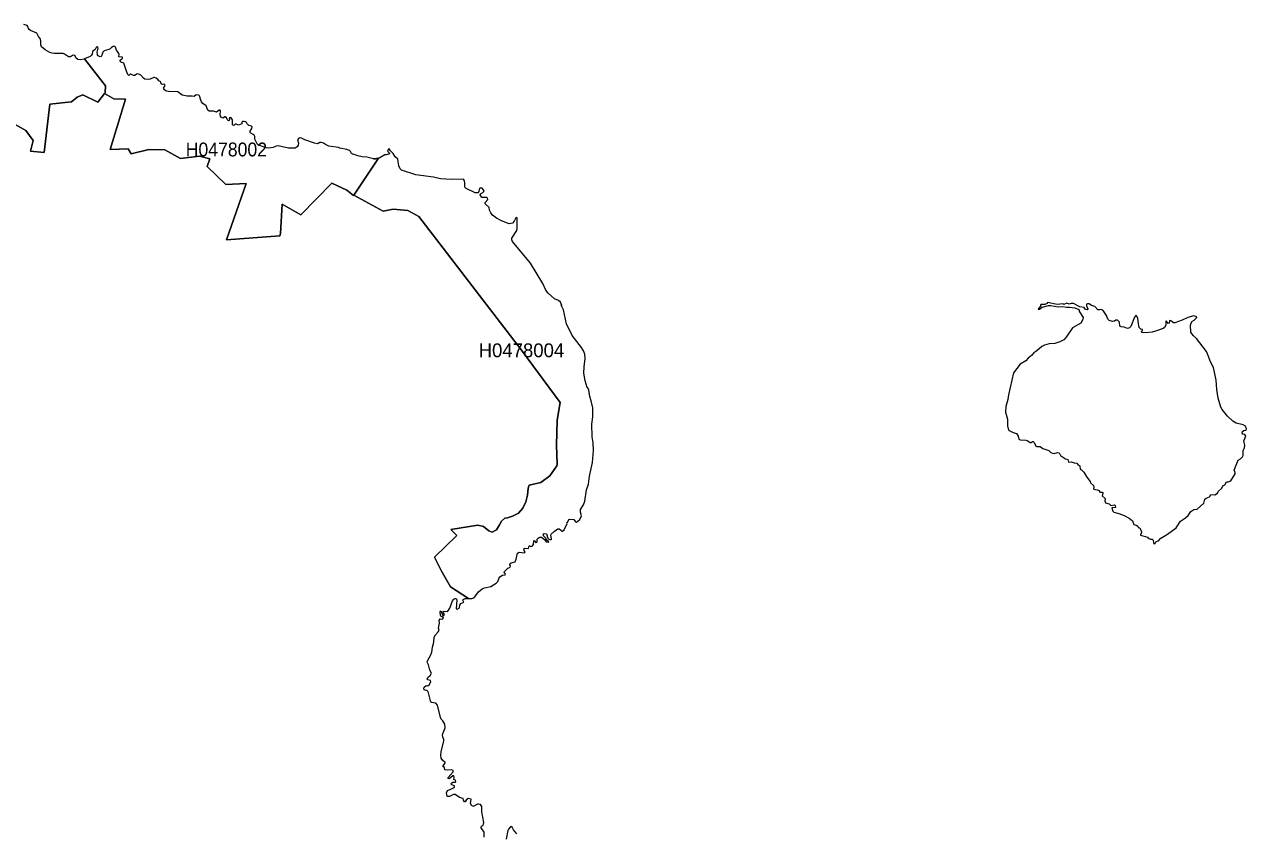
# Model space of a CAD drawing. Extents: x 369010 to 739155, y 6377141 to 6616555.
# Drawn here: x 458890 to 467705, y 6496362 to 6502200 of the extents above; entities that cross this region are included whole.
import ezdxf
from ezdxf.enums import TextEntityAlignment as Align

# ---------------------------------------------------------------- set-up
doc = ezdxf.new("R2010")
doc.units = 0
doc.header["$LTSCALE"] = 40
doc.layers.add('1', color=7, linetype='Continuous', lineweight=13)
doc.layers.add('2', color=7, linetype='Continuous')

msp = doc.modelspace()

# ---------------------------------------------------------------- linework, layer by layer
at = {"layer": '1'}
for points in [[(458670.84, 6501563.09), (458899.23, 6501436.14), (458953.85, 6501363.65), (458933.33, 6501286.2), (459032.8, 6501275.11), (459073.51, 6501624.65), (459228.42, 6501642.86), (459269.63, 6501674.64), (459311.01, 6501693.01), (459419.25, 6501638.89), (459467.74, 6501701.12), (459472.04, 6501706.41), (459474.19, 6501757.39), (459322.43, 6501951.52), (459318.29, 6501949.7), (459297.11, 6501945.9), (459275.26, 6501946.72), (459261.03, 6501958.14), (459255.23, 6501973.87), (459247.12, 6501978.01), (459235.7, 6501975.36), (459222.3, 6501966.42), (459207.57, 6501967.08), (459179.93, 6501985.95), (459168.34, 6501990.09), (459106.94, 6501989.42), (459090.23, 6501992.07), (459073.68, 6501997.53), (459038.75, 6502017.39), (459013.76, 6502039.41), (459006.98, 6502052.32), (459008.63, 6502082.44), (459004.49, 6502098.66), (458991.25, 6502113.72), (458980.17, 6502137.39), (458933.99, 6502156.09), (458923.73, 6502163.7), (458918.27, 6502171.98), (458916.94, 6502180.42), (458910.32, 6502192.17), (458886.32, 6502200.28)], [(460362.12, 6501504.83), (460351.53, 6501514.76), (460347.06, 6501526.01), (460338.13, 6501532.8), (460334.15, 6501532.8), (460326.54, 6501525.35), (460321.41, 6501524.19), (460310.49, 6501529.32), (460304.69, 6501538.76), (460302.21, 6501549.52), (460305.02, 6501573.51), (460304.2, 6501579.8), (460299.07, 6501582.78), (460293.94, 6501582.78), (460275.57, 6501566.4), (460253.55, 6501574.34), (460222.11, 6501574.67), (460212.51, 6501580.8), (460201.58, 6501612.9), (460176.1, 6501630.45), (460166.99, 6501641.7), (460161.53, 6501654.44), (460153.59, 6501686.22), (460147.8, 6501690.03), (460127.6, 6501691.35), (460114.2, 6501680.1), (460100.79, 6501683.24), (460063.22, 6501682.41), (460027.97, 6501690.03), (459995.37, 6501713.7), (459928.17, 6501715.35), (459913.11, 6501719.49), (459899.54, 6501727.76), (459894.24, 6501736.2), (459893.91, 6501740.34), (459904.67, 6501760.86), (459900.53, 6501768.15), (459882.33, 6501766.66), (459876.54, 6501772.28), (459870.74, 6501789.99), (459868.26, 6501788.67), (459859.82, 6501793.8), (459853.86, 6501801.41), (459839.13, 6501813.66), (459828.54, 6501817.8), (459822.75, 6501816.8), (459796.6, 6501804.56), (459784.02, 6501802.74), (459759.03, 6501806.21), (459749.76, 6501812.34), (459729.57, 6501833.85), (459715.5, 6501842.46), (459704.58, 6501842.79), (459697.79, 6501840.64), (459686.37, 6501832.2), (459676.44, 6501831.2), (459657.74, 6501842.46), (459651.45, 6501841.46), (459643.17, 6501831.37), (459636.39, 6501839.31), (459625.8, 6501862.65), (459607.59, 6501920.91), (459602.79, 6501923.89), (459591.21, 6501924.55), (459581.94, 6501929.84), (459579.62, 6501942.75), (459598.16, 6501957.48), (459597.66, 6501964.76), (459569.69, 6501965.43), (459573, 6501985.62), (459571.68, 6501991.74), (459554.3, 6502014.42), (459546.02, 6502036.59), (459539.57, 6502043.38), (459528.98, 6502041.39), (459518.55, 6502034.61), (459507.3, 6502023.68), (459497.7, 6502018.72), (459463.77, 6502009.62), (459454.5, 6501999.69), (459448.38, 6501978.67), (459442.58, 6501967.74), (459435.47, 6501966.09), (459422.39, 6501972.54), (459417.92, 6501979.83), (459415.28, 6502001.01), (459422.06, 6502028.81), (459416.6, 6502037.92), (459411.14, 6502038.25), (459406.67, 6502033.45), (459400.38, 6502019.88), (459381.02, 6502004.49), (459377.54, 6501985.95), (459374.4, 6501979.49), (459365.13, 6501969.9), (459322.43, 6501951.52)], [(459322.43, 6501951.52), (459474.19, 6501757.39), (459472.04, 6501706.41), (459467.74, 6501701.12), (459534.11, 6501663.38), (459619.18, 6501661.23), (459507.13, 6501298.11), (459637.55, 6501302.25), (459659.23, 6501266.01), (459786.17, 6501298.61), (459902.19, 6501294.97), (460014.73, 6501233.4), (460153.59, 6501249.29), (460226.25, 6501230.59), (460206.72, 6501175.15), (460341.44, 6501044.56), (460489.73, 6501052.01), (460347.56, 6500646.19), (460732.69, 6500674.66), (460737.65, 6500692.87), (460748.58, 6500903.22), (460882.8, 6500827.09), (461107.55, 6501055.65), (461216.29, 6501004.84), (461263.46, 6500964.96), (461265.28, 6500967.6), (461444.35, 6501235.55), (461421.85, 6501231.42), (461408.44, 6501231.42), (461359.12, 6501242.34), (461325.85, 6501245.15), (461293.75, 6501251.94), (461268.09, 6501262.53), (461256.34, 6501264.02), (461249.56, 6501268.82), (461241.28, 6501283.55), (461233.5, 6501289.67), (461214.3, 6501298.28), (461163.83, 6501307.88), (461155.38, 6501311.85), (461086.2, 6501322.94), (461060.55, 6501333.86), (461047.81, 6501342.47), (461030.76, 6501347.93), (461020.83, 6501347.27), (461008.09, 6501342.14), (461004.61, 6501338), (460983.09, 6501342.8), (460912.59, 6501366.47), (460882.8, 6501381.2), (460868.73, 6501379.05), (460860.46, 6501367.46), (460866.25, 6501342.47), (460864.92, 6501328.07), (460855.99, 6501316.65), (460843.41, 6501308.54), (460836.46, 6501307.05), (460794.92, 6501308.04), (460719.28, 6501324.93), (460705.38, 6501322.61), (460705.71, 6501321.12), (460699.92, 6501320.46), (460682.71, 6501312.18), (460649.44, 6501308.54), (460634.38, 6501310.03), (460599.46, 6501321.12), (460591.18, 6501327.74), (460581.25, 6501325.92), (460571.82, 6501333.53), (460551.13, 6501371.93), (460551.13, 6501391.13), (460547.82, 6501400.23), (460539.21, 6501406.85), (460522.17, 6501415.29), (460518.69, 6501420.75), (460518.03, 6501430.02), (460530.28, 6501449.55), (460531.6, 6501461.3), (460528.29, 6501465.44), (460507.77, 6501472.22), (460493.7, 6501485.3), (460492.71, 6501491.75), (460486.09, 6501496.55), (460474.5, 6501499.53), (460462.92, 6501499.2), (460457.79, 6501495.23), (460458.78, 6501483.15), (460434.78, 6501474.21), (460416.24, 6501481.16), (460410.45, 6501479.67), (460399.86, 6501472.22), (460394.4, 6501473.55), (460391.58, 6501476.69), (460390.26, 6501511.95), (460381.32, 6501525.35), (460373.87, 6501529.82), (460366.26, 6501526.68), (460368.74, 6501518.73), (460367.59, 6501507.48), (460362.12, 6501504.83)], [(461907.43, 6497922.5), (461893.04, 6497929.94), (461890.22, 6497934.74), (461888.24, 6497962.38), (461893.04, 6497968.17), (461907.77, 6497935.07), (461911.24, 6497933.42), (461916.7, 6497936.73), (461916.04, 6497948.48), (461911.57, 6497954.6), (461910.25, 6497964.2), (461917.36, 6497966.85), (461938.22, 6497963.21), (461944.34, 6497966.19), (461959.07, 6497989.19), (461976.45, 6498041.66), (461986.88, 6498053.91), (461996.81, 6498058.37), (462004.75, 6498057.38), (462009.22, 6498047.45), (462004.75, 6497983.73), (462010.54, 6497980.26), (462028.58, 6497991.68), (462030.74, 6498009.72), (462038.18, 6498022.46), (462060.19, 6498031.73), (462051.26, 6498045.96), (462054.07, 6498050.93), (462069.46, 6498057.38), (462091.97, 6498057.55), (462091.97, 6498057.71), (461962.38, 6498143.28), (461894.69, 6498260.95), (461848.18, 6498356.78), (462009.39, 6498512.68), (461964.7, 6498555.05), (462159.83, 6498586.99), (462199.88, 6498577.56), (462239.44, 6498545.62), (462262.28, 6498538), (462295.71, 6498553.23), (462315.57, 6498589.81), (462330.79, 6498617.28), (462355.12, 6498638.47), (462373.33, 6498639.95), (462409.9, 6498652.2), (462454.09, 6498673.55), (462484.38, 6498710.13), (462505.73, 6498755.81), (462517.98, 6498802.98), (462522.45, 6498854.61), (462530.72, 6498875.14), (462614.14, 6498895.99), (462678.85, 6498942.66), (462730.49, 6499014.99), (462733.3, 6499027.23), (462728.5, 6499163.44), (462732.14, 6499344.84), (462753.82, 6499471.78), (462474.62, 6499848.96), (461734.98, 6500814.02), (461655.21, 6500857.54), (461549.95, 6500866.98), (461477.46, 6500852.41), (461265.28, 6500967.6), (461263.46, 6500964.96), (461216.29, 6501004.84), (461107.55, 6501055.65), (460882.8, 6500827.09), (460748.58, 6500903.22), (460737.65, 6500692.87), (460732.69, 6500674.66), (460347.56, 6500646.19), (460489.73, 6501052.01), (460341.44, 6501044.56), (460206.72, 6501175.15), (460226.25, 6501230.59), (460153.59, 6501249.29), (460014.73, 6501233.4), (459902.19, 6501294.97), (459786.17, 6501298.61), (459659.23, 6501266.01), (459637.55, 6501302.25), (459507.13, 6501298.11), (459619.18, 6501661.23), (459534.11, 6501663.38), (459467.91, 6501700.95), (459467.91, 6501700.95), (459467.74, 6501701.12), (459419.25, 6501638.89), (459311.01, 6501693.01), (459269.63, 6501674.64), (459228.42, 6501642.86), (459073.51, 6501624.65), (459032.8, 6501275.11), (458933.33, 6501286.2), (458953.85, 6501363.65), (458899.23, 6501436.14), (458670.84, 6501563.09)], [(461840.9, 6501097.52), (461712.8, 6501114.41), (461609.86, 6501148.17), (461600.26, 6501158.1), (461590.99, 6501179.12), (461584.04, 6501227.94), (461563.85, 6501245.82), (461549.95, 6501268.82), (461531.08, 6501287.19), (461520.49, 6501302.09), (461512.21, 6501300.6), (461511.55, 6501290.67), (461508.07, 6501286.53), (461522.14, 6501271.14), (461522.14, 6501267), (461497.81, 6501258.56), (461489.21, 6501258.56), (461447.5, 6501236.22), (461408.44, 6501231.42)], [(461408.44, 6501231.42), (461421.85, 6501231.42), (461444.35, 6501235.55), (461265.28, 6500967.6), (461477.46, 6500852.41), (461549.95, 6500866.98), (461655.21, 6500857.54), (461734.98, 6500814.02), (462474.62, 6499848.96), (462753.82, 6499471.78), (462732.14, 6499344.84), (462728.5, 6499163.44), (462733.3, 6499027.23), (462730.49, 6499014.99), (462678.85, 6498942.66), (462614.14, 6498895.99), (462530.72, 6498875.14), (462522.45, 6498854.61), (462517.98, 6498802.98), (462505.73, 6498755.81), (462484.38, 6498710.13), (462454.09, 6498673.55), (462409.9, 6498652.2), (462373.33, 6498639.95), (462355.12, 6498638.47), (462330.79, 6498617.28), (462315.57, 6498589.81), (462295.71, 6498553.23), (462262.28, 6498538), (462239.44, 6498545.62), (462199.88, 6498577.56), (462159.83, 6498586.99), (461964.7, 6498555.05), (462009.39, 6498512.68), (461848.18, 6498356.78), (461894.69, 6498260.95), (461962.38, 6498143.28), (462091.97, 6498057.71), (462091.97, 6498057.55), (462115.64, 6498057.71), (462123.25, 6498060.69), (462137.65, 6498070.79), (462164.96, 6498105.71), (462192.43, 6498128.22), (462207.82, 6498135.83), (462254, 6498145.1), (462291.73, 6498168.27), (462303.32, 6498182.01), (462313.91, 6498207.66), (462319.37, 6498213.95), (462338.9, 6498226.19), (462357.11, 6498227.85), (462359.92, 6498234.47), (462350.32, 6498247.05), (462351.32, 6498252.84), (462375.31, 6498277.17), (462384.75, 6498278.33), (462394.35, 6498284.12), (462396.17, 6498292.89), (462391.04, 6498300.18), (462392.69, 6498311.43), (462399.48, 6498315.57), (462428.28, 6498322.02), (462437.21, 6498340.89), (462445.82, 6498385.08), (462459.22, 6498392.03), (462496.79, 6498387.23), (462501.26, 6498392.03), (462493.32, 6498405.6), (462492.99, 6498416.52), (462499.61, 6498420.66), (462526.59, 6498419.34), (462529.73, 6498437.21), (462536.85, 6498438.54), (462539.99, 6498433.74), (462551.25, 6498436.55), (462562.17, 6498447.8), (462564.98, 6498475.94), (462571.77, 6498473.13), (462576.57, 6498461.54), (462584.51, 6498464.19), (462587.99, 6498471.47), (462588.98, 6498487.19), (462594.11, 6498494.64), (462606.36, 6498501.92), (462618.44, 6498501.59), (462641.28, 6498483.06), (462652.37, 6498467.33), (462670.74, 6498463.53), (462673.22, 6498467), (462658.16, 6498479.25), (462648.56, 6498496.13), (462634.49, 6498511.19), (462633.83, 6498525.43), (462638.63, 6498527.58), (462656.34, 6498523.77), (462665.28, 6498493.32), (462671.9, 6498486.2), (462685.8, 6498480.91), (462691.1, 6498486.2)], [(462691.1, 6498486.2), (462686.3, 6498516.65), (462689.11, 6498522.12), (462711.95, 6498544.29), (462736.28, 6498559.69), (462745.88, 6498559.69), (462763.26, 6498549.42), (462765.74, 6498544.62), (462770.21, 6498544.62), (462782.45, 6498554.22), (462804.3, 6498599.9), (462802.31, 6498606.36), (462806.12, 6498607.68), (462815.72, 6498627.87), (462823.5, 6498630.02), (462852.3, 6498628.87), (462863.88, 6498612.15), (462872.49, 6498609.5), (462896.82, 6498628.54), (462907.74, 6498654.02), (462901.29, 6498680.34), (462900.46, 6498699.37), (462923.13, 6498734.13), (462931.08, 6498760.44), (462943.49, 6498841.7), (462958.55, 6498884.07), (462964.67, 6498940.34), (462987.18, 6499039.81), (462994.13, 6499124.88), (462992.48, 6499181.32), (462984.87, 6499223.52), (462982.88, 6499315.21), (462989, 6499369), (462989.33, 6499433.05), (462977.75, 6499484.85), (462967.32, 6499515.64), (462959.54, 6499561.81), (462953.75, 6499578.03), (462947.79, 6499581.34), (462934.88, 6499629.67), (462924.62, 6499683.46), (462925.95, 6499729.63), (462934.55, 6499791.04), (462931.41, 6499821.82), (462923.3, 6499844.82), (462908.4, 6499869.48), (462841.04, 6499955.71), (462800, 6500040.28), (462777.99, 6500141.74), (462762.26, 6500173.85), (462765.74, 6500172.36), (462755.48, 6500195.86), (462742.73, 6500209.1), (462713.27, 6500220.52), (462666.77, 6500261.56), (462651.21, 6500281.75), (462627.71, 6500331.74), (462539.66, 6500476.88), (462410.24, 6500634.11), (462405.11, 6500646.53), (462406.43, 6500659.1), (462441.02, 6500713.22), (462444.16, 6500725.64), (462443.67, 6500799.95), (462441.02, 6500806.07), (462434.56, 6500805.41), (462421.82, 6500781.25), (462409.08, 6500765.69), (462385.91, 6500762.54), (462329.64, 6500783.56), (462294.38, 6500803.42), (462265.59, 6500824.94), (462254.17, 6500840.5), (462245.06, 6500860.03), (462242.41, 6500879.56), (462212.62, 6500906.37), (462213.29, 6500915.97), (462230.99, 6500938.31), (462229.67, 6500946.25), (462222.55, 6500950.89), (462187.96, 6500950.56), (462177.04, 6500969.75), (462179.03, 6500978.36), (462196.74, 6500988.29), (462205.01, 6500997.56), (462199.22, 6501010.47), (462190.28, 6501020.07), (462175.22, 6501018.41), (462168.6, 6501008.15), (462168.43, 6500993.92), (462159.17, 6500984.15), (462140.63, 6500984.15), (462075.92, 6501015.43), (462066.65, 6501026.69), (462067.31, 6501057.47), (462064.33, 6501072.86), (462055.73, 6501084.12), (461967.68, 6501081.8), (461890.22, 6501085.28), (461840.9, 6501097.52)], [(466231.23, 6500160.11), (466276.74, 6500172.19), (466291.8, 6500172.69), (466345.26, 6500163.58), (466379.19, 6500164.25), (466405.34, 6500159.12), (466426.52, 6500161.43), (466465.25, 6500156.14), (466495.54, 6500143.56), (466499.51, 6500126.18), (466525, 6500086.63), (466523.84, 6500070.41), (466509.11, 6500044.09), (466448.86, 6500010.49), (466403.52, 6499943.96), (466385.64, 6499925.42), (466358.17, 6499909.04), (466321.26, 6499899.27), (466280.22, 6499895.47), (466247.61, 6499886.7), (466228.41, 6499876.44), (466191.67, 6499844.49), (466170.65, 6499830.43), (466152.94, 6499810.73), (466129.11, 6499792.36), (466112.89, 6499773.49), (466072.18, 6499749.49), (466024.51, 6499686.77), (465986.61, 6499528.21), (465983.14, 6499493.13), (465968.08, 6499443.81), (465965.43, 6499401.77), (465980.49, 6499352.45), (465979.83, 6499303.29), (465986.61, 6499272.01), (466020.71, 6499255.3), (466044.7, 6499247.69), (466056.29, 6499230.47), (466061.58, 6499208.79), (466071.35, 6499202.5), (466111.57, 6499201.01), (466127.12, 6499195.06), (466143.84, 6499183.47), (466152.78, 6499183.8), (466160.72, 6499190.59), (466165.85, 6499190.59), (466173.8, 6499184.46), (466184.39, 6499157.65), (466191.01, 6499154.01), (466215.01, 6499154.34), (466234.21, 6499140.6), (466277.73, 6499127.2), (466293.29, 6499112.3), (466304.88, 6499106.18), (466316.96, 6499103.53), (466341.12, 6499111.97), (466352.04, 6499108.99), (466363.63, 6499089.46), (466398.05, 6499066.29), (466414.77, 6499060.5), (466420.23, 6499041.96), (466439.93, 6499043.78), (466461.11, 6499036.5), (466481.47, 6499034.19), (466486.93, 6499024.92), (466501.99, 6499015.98), (466503.48, 6498990.49), (466514.4, 6498986.35), (466531.95, 6498969.97), (466552.47, 6498933.89), (466576.63, 6498902.28), (466579.28, 6498891.69), (466600.63, 6498872.65), (466602.62, 6498861.73), (466599.97, 6498849.32), (466602.95, 6498846.01), (466627.77, 6498842.53), (466640.35, 6498837.07), (466646.97, 6498824.33), (466662.03, 6498825.98), (466667.5, 6498823), (466668.65, 6498815.72), (466663.85, 6498799.17), (466684.05, 6498780.63), (466683.38, 6498762.76), (466687.52, 6498749.35), (466714.66, 6498740.25), (466726.58, 6498729.49), (466751.41, 6498733.63), (466757.53, 6498728.17), (466758.52, 6498714.1), (466732.04, 6498713.11), (466740.65, 6498688.28), (466746.61, 6498681.5), (466782.85, 6498672.56), (466821.08, 6498657.33), (466856.67, 6498638.47), (466881.82, 6498617.61), (466890.76, 6498592.46), (466908.97, 6498587.32)], [(466973.35, 6499975.24), (466948.85, 6499978.22), (466945.87, 6499986.66), (466954.31, 6499991.3), (466953.32, 6499998.41), (466941.4, 6500001.39), (466930.98, 6500013.14), (466925.02, 6500040.62), (466921.38, 6500081), (466911.61, 6500097.55), (466903.5, 6500096.89), (466897.21, 6500087.95), (466870.9, 6500021.25), (466860.47, 6500010), (466845.58, 6500007.35), (466820.75, 6500016.78), (466800.73, 6500018.6), (466789.47, 6500023.07), (466787.32, 6500051.54), (466773.25, 6500066.1), (466762.66, 6500067.1), (466751.07, 6500059.98), (466737.17, 6500056.5), (466714, 6500064.45), (466704.4, 6500073.22), (466693.98, 6500100.36), (466671.14, 6500136.11), (466656.08, 6500143.39), (466647.3, 6500140.08), (466630.92, 6500142.07), (466610.89, 6500166.23), (466585.9, 6500172.03), (466570.51, 6500184.44), (466557.6, 6500184.77), (466550.81, 6500180.96), (466550.48, 6500169.05), (466560.25, 6500148.36), (466555.95, 6500140.25), (466542.87, 6500143.23), (466532.44, 6500158.95), (466502.82, 6500162.43), (466455.32, 6500187.25), (466439.43, 6500187.75), (466425.03, 6500182.78), (466407.65, 6500188.91), (466385.97, 6500179.31), (466381.17, 6500184.44), (466339.63, 6500180.47), (466269.62, 6500193.04), (466265.65, 6500187.42), (466248.6, 6500180.3), (466220.63, 6500180.3), (466217.16, 6500176.33), (466221.79, 6500168.72), (466203.09, 6500151.17), (466202.43, 6500144.39), (466211.7, 6500145.38), (466231.23, 6500160.11)], [(466908.97, 6498587.32), (466919.56, 6498580.21), (466923.03, 6498570.94), (466934.95, 6498567.13), (466947.03, 6498539), (466943.89, 6498525.92), (466938.76, 6498523.44), (466939.09, 6498515.66), (466990.39, 6498499.77), (466995.85, 6498493.32), (467010.92, 6498487.19), (467024.65, 6498486.04), (467030.11, 6498479.58), (467033.92, 6498459.22), (467037.73, 6498453.76), (467045.18, 6498455.09), (467051.8, 6498468.82), (467070, 6498474.45), (467086.05, 6498492.33), (467134.88, 6498521.45), (467195.95, 6498569.12), (467227.73, 6498616.95), (467265.3, 6498639.13), (467284.49, 6498657.99), (467302.37, 6498685.97), (467324.88, 6498700.36), (467348.05, 6498703.51), (467397.53, 6498745.38), (467400.02, 6498764.91), (467404.48, 6498773.85), (467414.41, 6498782.45), (467436.43, 6498791.06), (467447.68, 6498808.93), (467476.15, 6498805.46), (467494.02, 6498818.04), (467499.15, 6498829.79), (467526.3, 6498855.28), (467534.57, 6498870.67), (467546.98, 6498878.28), (467560.72, 6498900.13), (467572.31, 6498899.8), (467590.18, 6498907.08), (467622.45, 6498957.23), (467622.12, 6498968.48), (467614.18, 6498983.87), (467644.47, 6499057.19), (467661.68, 6499066.46), (467676.41, 6499080.2), (467680.55, 6499091.12), (467680.55, 6499126.21), (467688.82, 6499144.25), (467691.8, 6499161.46), (467684.02, 6499196.38), (467698.25, 6499229.98), (467693.12, 6499241.4), (467677.4, 6499244.21), (467672.93, 6499250.5), (467676.41, 6499262.25), (467686.01, 6499269.7), (467701.73, 6499273.01), (467704.54, 6499282.11), (467696.6, 6499300.65), (467680.38, 6499311.4), (467629.24, 6499323.49), (467604.91, 6499338.71), (467567.51, 6499374.3), (467528.45, 6499421.46), (467519.18, 6499438.18), (467499.81, 6499504.55), (467490.22, 6499566.61), (467485.42, 6499633.64), (467465.22, 6499725), (467444.54, 6499766.54), (467424.01, 6499824.63), (467415.41, 6499841.35), (467344.41, 6499933.37), (467319.58, 6499956.37), (467302.04, 6499980.87), (467300.38, 6500031.18), (467308.99, 6500055.84), (467325.54, 6500065.61), (467346.72, 6500084.8), (467341.1, 6500093.91), (467325.21, 6500097.55), (467279.86, 6500085.47), (467241.3, 6500065.61), (467187.84, 6500047.24), (467177.41, 6500047.9), (467159.54, 6500061.97), (467149.28, 6500063.95), (467146.13, 6500045.75), (467139.68, 6500043.43), (467126.93, 6500060.14), (467123.46, 6500059.48), (467121.47, 6500029.86), (467112.2, 6500014.13), (467103.27, 6500005.2), (467054.77, 6499988.65), (467024.49, 6499980.87), (466973.35, 6499975.24)], [(462157.01, 6496573.31), (462127.55, 6496557.58), (462126.56, 6496560.4), (462116.63, 6496563.05), (462107.03, 6496578.6), (462111.83, 6496610.71), (462089.65, 6496615.18), (462075.59, 6496603.59), (462068.47, 6496591.84), (462063.34, 6496590.85), (462055.73, 6496603.1), (462054.4, 6496614.85), (462027.92, 6496622.63), (461996.81, 6496643.65), (461985.22, 6496643.98), (461955.43, 6496629.58), (461944.34, 6496628.92), (461939.54, 6496633.05), (461934.91, 6496655.56), (461940.7, 6496672.44), (461970.82, 6496684.69), (461988.53, 6496695.28), (461992.67, 6496702.57), (461992.67, 6496707.03), (461971.82, 6496712.83), (461968.34, 6496719.28), (461969, 6496726.4), (461979.26, 6496732.02), (461998.13, 6496732.69), (462001.61, 6496737.82), (461999.12, 6496748.08), (461986.88, 6496752.88), (461989.19, 6496765.79), (461986.88, 6496778.86), (461978.93, 6496779.52), (461964.2, 6496765.46), (461952.29, 6496758.01), (461946.82, 6496759), (461946.82, 6496766.95), (461983.07, 6496807.99), (461982.08, 6496817.92), (461970.16, 6496822.39), (461941.36, 6496819.58), (461922.5, 6496822.72), (461918.69, 6496838.44), (461908.43, 6496845.4), (461914.22, 6496858.3), (461925.64, 6496870.06), (461924.81, 6496875.19), (461907.1, 6496889.75), (461895.02, 6496907.29), (461893.37, 6496925.83), (461896.18, 6496954.63), (461915.38, 6497028.11), (461914.88, 6497039.86), (461907.1, 6497057.74), (461906.11, 6497077.1), (461923.49, 6497125.1), (461922.16, 6497151.91), (461908.1, 6497174.42), (461895.52, 6497187.49), (461890.39, 6497200.07), (461868.04, 6497288.12), (461856.13, 6497302.19), (461823.86, 6497307.32), (461817.73, 6497319.23), (461804.33, 6497376.83), (461796.38, 6497391.56), (461773.21, 6497398.34), (461769.4, 6497412.41), (461772.22, 6497418.54), (461787.61, 6497429.29), (461800.52, 6497427.14), (461809.13, 6497434.42), (461821.87, 6497457.93), (461819.06, 6497465.54), (461799.19, 6497470.67), (461795.72, 6497476.13), (461800.52, 6497488.54), (461816.74, 6497503.6), (461824.85, 6497520.65), (461813.92, 6497542.17), (461804.33, 6497580.56), (461795.06, 6497598.11), (461796.71, 6497608.04), (461822.2, 6497652.89), (461829.32, 6497670.76), (461832.13, 6497707.34), (461842.39, 6497743.25), (461846.03, 6497780), (461854.64, 6497796.05), (461875.16, 6497816.9), (461880.46, 6497827.83), (461876.65, 6497845.04), (461882.77, 6497879.63), (461880.79, 6497899.49), (461889.56, 6497912.07), (461905.78, 6497910.08), (461912.9, 6497915.21), (461907.43, 6497922.5)], [(462206.67, 6496335.97), (462206.33, 6496371.06), (462183.16, 6496403.5), (462185.81, 6496414.42), (462196.4, 6496421.37), (462201.87, 6496429.48), (462203.69, 6496442.89), (462188.29, 6496519.68), (462188.63, 6496558.25), (462179.69, 6496572.31), (462165.62, 6496575.13), (462157.01, 6496573.31)], [(462441.35, 6496359.64), (462417.35, 6496388.44), (462404.28, 6496412.77), (462394.84, 6496411.11), (462380.11, 6496392.91), (462376.31, 6496383.31), (462364.23, 6496320.91)]]:
    msp.add_lwpolyline(points, dxfattribs=at)

# ---------------------------------------------------------------- texts
at = {"layer": '2', "width": 0.95}
msp.add_text('H0478002', height=100, dxfattribs=at).set_placement((460346.35, 6501248.07), align=Align.CENTER)
at = {"layer": '2'}
msp.add_text('H0478004', height=100, dxfattribs=at).set_placement((462474.61, 6499798.96), align=Align.CENTER)

doc.saveas('drawing.dxf')
